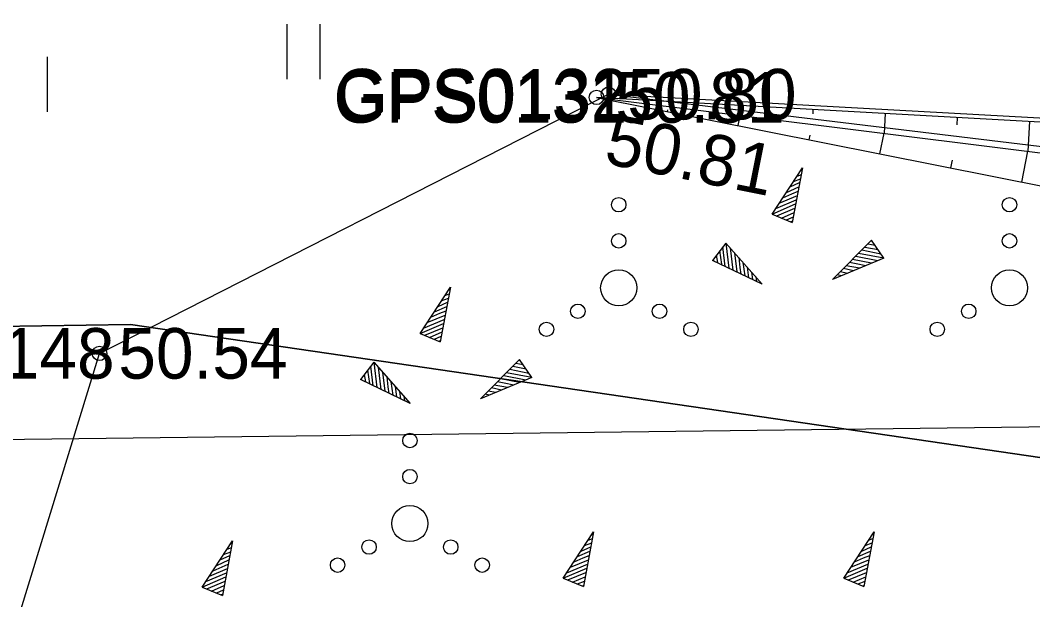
# Model space of a CAD drawing. Extents: x 551623 to 559850, y 6561220 to 6567135.
# Drawn here: x 555985.32 to 555999.34, y 6565357.07 to 6565365.09 of the extents above; entities that cross this region are included whole.
import ezdxf

# ---------------------------------------------------------------- set-up
doc = ezdxf.new("R2010")
doc.units = 0
for name, color, linetype in [('HALJASTUS', 7, 'Continuous'), ('KORGUS-EH2000', 7, 'Continuous'), ('KPOHULIIN', 7, 'Continuous'), ('MOOTKORG-EH2000', 7, 'Continuous'), ('MOOTMPUNKT', 7, 'Continuous'), ('MOOTNR', 7, 'Continuous'), ('PIIR', 7, 'Continuous'), ('RELJEEF', 7, 'Continuous')]:
    doc.layers.add(name, color=color, linetype=linetype)

msp = doc.modelspace()

# ---------------------------------------------------------------- linework, layer by layer
at = {"layer": 'HALJASTUS'}
for p, q in [((555989.014, 6565365.036), (555989.014, 6565364.275)), ((555989.469, 6565365.036), (555989.469, 6565364.275)), ((555985.698, 6565364.585), (555985.698, 6565363.823))]:
    msp.add_line(p, q, dxfattribs=at)
msp.add_lwpolyline([(555993.466, 6565364.067), (556009.179, 6565363.204), (556018.189, 6565362.647), (556019.213, 6565357.893), (556017.04, 6565356.065), (556013.782, 6565356.759), (556014.467, 6565351.934), (556019.265, 6565351.225), (556022.764, 6565353.488), (556026.171, 6565358.357)], dxfattribs=at)
for centre, radius in [((555993.607, 6565362.536), 0.1), ((555999.016, 6565362.536), 0.1), ((555993.607, 6565362.036), 0.1), ((555999.016, 6565362.036), 0.1), ((555993.607, 6565361.386), 0.25), ((555999.016, 6565361.386), 0.25), ((555993.042, 6565361.061), 0.1), ((555994.172, 6565361.061), 0.1), ((555998.451, 6565361.061), 0.1), ((555992.607, 6565360.811), 0.1), ((555994.607, 6565360.811), 0.1), ((555998.016, 6565360.811), 0.1), ((555990.717, 6565359.271), 0.1), ((555990.717, 6565358.771), 0.1), ((555990.717, 6565358.121), 0.25), ((555990.152, 6565357.796), 0.1), ((555991.282, 6565357.796), 0.1), ((555989.717, 6565357.546), 0.1), ((555991.717, 6565357.546), 0.1)]:
    msp.add_circle(centre, radius, dxfattribs=at)
at = {"layer": 'KORGUS-EH2000'}
msp.add_circle((555993.3, 6565364.022), 0.1, dxfattribs=at)
at = {"layer": 'KPOHULIIN'}
msp.add_lwpolyline([(555766.29, 6565358.132), (555774.476, 6565357.809), (555774.476, 6565357.809), (555822.758, 6565358.143), (555870.36, 6565358.416), (555918.911, 6565358.624), (555918.911, 6565358.624), (555966.511, 6565359.063), (556012.012, 6565359.614), (556063.102, 6565345.172), (556063.102, 6565345.172), (556112.628, 6565331.115), (556160.567, 6565309.951), (556211.02, 6565287.529)], dxfattribs=at)
at = {"layer": 'MOOTMPUNKT'}
for centre in [(555993.3, 6565364.022), (555993.466, 6565364.067), (555986.421, 6565360.478)]:
    msp.add_circle(centre, 0.1, dxfattribs=at)
at = {"layer": 'PIIR'}
for points in [[(555860.69, 6565787.05), (556134.83, 6565867.67), (556136.76, 6565868.24), (556138.68, 6565868.81), (556304.72, 6565917.64), (556407.28, 6565947.65), (556409.2, 6565948.21), (556411.12, 6565948.77), (556555.39, 6565990.98), (556602.55, 6565855.41), (556340.11, 6565662.55), (556145.23, 6565518.55), (556122.95, 6565328.71), (556065.95, 6565349.3), (555986.85, 6565360.88), (555889.86, 6565359.34), (555877.35, 6565546.73)], [(555766.77, 6565362.31), (555785.15, 6565359.9), (555792.17, 6565359.86), (555889.86, 6565359.34), (555986.85, 6565360.88), (556065.95, 6565349.3), (556122.95, 6565328.71), (556199.38, 6565295.85), (556198.85, 6565282.81), (556195.83, 6565275.41), (556189.32, 6565262.35), (556176.88, 6565235.57), (556133.25, 6565139.15), (556097.67, 6565060.64), (555982.17, 6564796.57), (555965.54, 6564731.83), (555935.2, 6564801.96), (555871.92, 6565015.39), (555870.22, 6565021.13), (555867.36, 6565030.76)]]:
    msp.add_lwpolyline(points, close=True, dxfattribs=at)
at = {"layer": 'RELJEEF'}
for p, q in [((555994.298, 6565363.966), (555994.297, 6565363.946)), ((555995.297, 6565363.911), (555995.289, 6565363.774)), ((555994.281, 6565363.827), (555994.285, 6565363.848)), ((555995.262, 6565363.632), (555995.29, 6565363.774)), ((555996.295, 6565363.855), (555996.292, 6565363.794)), ((555997.294, 6565363.8), (555997.279, 6565363.526)), ((555998.292, 6565363.744), (555998.287, 6565363.642)), ((555999.291, 6565363.689), (555999.268, 6565363.278)), ((555996.242, 6565363.437), (555996.255, 6565363.501)), ((555997.223, 6565363.241), (555997.28, 6565363.526)), ((555999.185, 6565362.851), (555999.27, 6565363.278)), ((555998.204, 6565363.046), (555998.225, 6565363.153)), ((555995.73, 6565362.407), (555996.15, 6565363.047)), ((555996.15, 6565363.047), (555996.01, 6565362.292)), ((555996.075, 6565362.932), (555996.135, 6565362.957)), ((555996.125, 6565363.007), (555996.145, 6565363.017)), ((555995.93, 6565362.707), (555996.1, 6565362.782)), ((555995.98, 6565362.782), (555996.11, 6565362.842)), ((555996.025, 6565362.857), (555996.125, 6565362.897)), ((555995.83, 6565362.557), (555996.08, 6565362.662)), ((555995.88, 6565362.632), (555996.005, 6565362.687)), ((555996.005, 6565362.687), (555996.09, 6565362.722)), ((555995.73, 6565362.407), (555996.055, 6565362.547)), ((555995.78, 6565362.482), (555996.065, 6565362.602)), ((555995.73, 6565362.407), (555996.01, 6565362.292)), ((555995.73, 6565362.407), (555995.73, 6565362.407)), ((555995.795, 6565362.382), (555996.045, 6565362.487)), ((555995.86, 6565362.352), (555996.035, 6565362.427)), ((555995.93, 6565362.327), (555996.025, 6565362.367)), ((555995.995, 6565362.302), (555996.01, 6565362.307)), ((555995.088, 6565362.006), (555994.903, 6565361.766)), ((555995.043, 6565361.951), (555995.078, 6565361.681)), ((555995.088, 6565362.006), (555995.593, 6565361.436)), ((555995.088, 6565362.006), (555995.133, 6565361.656)), ((555995.088, 6565362.006), (555995.088, 6565362.006)), ((555995.148, 6565361.941), (555995.188, 6565361.631)), ((555996.567, 6565361.501), (555997.107, 6565362.046)), ((555997.197, 6565361.911), (555997.012, 6565361.946)), ((555997.157, 6565361.971), (555997.057, 6565361.991)), ((555997.117, 6565362.031), (555997.097, 6565362.031)), ((555997.277, 6565361.796), (555997.107, 6565362.046)), ((555994.958, 6565361.836), (555994.973, 6565361.736)), ((555995.003, 6565361.896), (555995.028, 6565361.711)), ((555995.208, 6565361.871), (555995.243, 6565361.606)), ((555995.268, 6565361.806), (555995.283, 6565361.666)), ((555997.277, 6565361.796), (555996.567, 6565361.501)), ((555997.192, 6565361.761), (555996.887, 6565361.821)), ((555997.277, 6565361.796), (555996.927, 6565361.861)), ((555997.237, 6565361.851), (555996.972, 6565361.906)), ((555997.277, 6565361.796), (555997.277, 6565361.796)), ((555995.593, 6565361.436), (555994.903, 6565361.766)), ((555994.913, 6565361.781), (555994.918, 6565361.761)), ((555995.283, 6565361.666), (555995.298, 6565361.576)), ((555995.323, 6565361.736), (555995.353, 6565361.551)), ((555995.383, 6565361.671), (555995.403, 6565361.526)), ((555996.857, 6565361.621), (555996.717, 6565361.651)), ((555996.942, 6565361.656), (555996.757, 6565361.691)), ((555996.892, 6565361.716), (555996.802, 6565361.736)), ((555997.107, 6565361.726), (555996.842, 6565361.776)), ((555997.027, 6565361.691), (555996.892, 6565361.716)), ((555995.443, 6565361.601), (555995.458, 6565361.501)), ((555995.503, 6565361.536), (555995.513, 6565361.471)), ((555996.607, 6565361.516), (555996.592, 6565361.521)), ((555996.692, 6565361.551), (555996.632, 6565361.566)), ((555996.777, 6565361.586), (555996.672, 6565361.606)), ((555990.857, 6565360.754), (555991.277, 6565361.394)), ((555991.277, 6565361.394), (555991.137, 6565360.639)), ((555995.563, 6565361.466), (555995.568, 6565361.446)), ((555991.152, 6565361.204), (555991.252, 6565361.244)), ((555991.202, 6565361.279), (555991.262, 6565361.304)), ((555991.252, 6565361.354), (555991.272, 6565361.364)), ((555991.057, 6565361.054), (555991.227, 6565361.129)), ((555991.107, 6565361.129), (555991.237, 6565361.189)), ((555990.907, 6565360.829), (555991.192, 6565360.949)), ((555990.957, 6565360.904), (555991.207, 6565361.009)), ((555991.007, 6565360.979), (555991.132, 6565361.034)), ((555991.132, 6565361.034), (555991.217, 6565361.069)), ((555990.857, 6565360.754), (555991.182, 6565360.894)), ((555990.922, 6565360.729), (555991.172, 6565360.834)), ((555990.857, 6565360.754), (555991.137, 6565360.639)), ((555990.857, 6565360.754), (555990.857, 6565360.754)), ((555990.987, 6565360.699), (555991.162, 6565360.774)), ((555991.057, 6565360.674), (555991.152, 6565360.714)), ((555991.122, 6565360.649), (555991.137, 6565360.654)), ((555991.695, 6565359.849), (555992.235, 6565360.394)), ((555992.405, 6565360.144), (555992.235, 6565360.394)), ((555990.216, 6565360.354), (555990.031, 6565360.114)), ((555990.171, 6565360.299), (555990.206, 6565360.029)), ((555990.216, 6565360.354), (555990.721, 6565359.784)), ((555990.216, 6565360.354), (555990.261, 6565360.004)), ((555990.216, 6565360.354), (555990.216, 6565360.354)), ((555990.276, 6565360.289), (555990.316, 6565359.979)), ((555992.365, 6565360.199), (555992.1, 6565360.254)), ((555992.325, 6565360.259), (555992.14, 6565360.294)), ((555992.285, 6565360.319), (555992.185, 6565360.339)), ((555992.245, 6565360.379), (555992.225, 6565360.379)), ((555990.721, 6565359.784), (555990.031, 6565360.114)), ((555990.041, 6565360.129), (555990.046, 6565360.109)), ((555990.086, 6565360.184), (555990.101, 6565360.084)), ((555990.131, 6565360.244), (555990.156, 6565360.059)), ((555990.336, 6565360.219), (555990.371, 6565359.954)), ((555990.396, 6565360.154), (555990.411, 6565360.014)), ((555992.405, 6565360.144), (555991.695, 6565359.849)), ((555992.235, 6565360.074), (555991.97, 6565360.124)), ((555992.32, 6565360.109), (555992.015, 6565360.169)), ((555992.405, 6565360.144), (555992.055, 6565360.209)), ((555992.405, 6565360.144), (555992.405, 6565360.144)), ((555990.411, 6565360.014), (555990.426, 6565359.924)), ((555990.451, 6565360.084), (555990.481, 6565359.899)), ((555990.511, 6565360.019), (555990.531, 6565359.874)), ((555991.985, 6565359.969), (555991.845, 6565359.999)), ((555992.07, 6565360.004), (555991.885, 6565360.039)), ((555992.02, 6565360.064), (555991.93, 6565360.084)), ((555992.155, 6565360.039), (555992.02, 6565360.064)), ((555990.571, 6565359.949), (555990.586, 6565359.849)), ((555990.631, 6565359.884), (555990.641, 6565359.819)), ((555991.735, 6565359.864), (555991.72, 6565359.869)), ((555991.82, 6565359.899), (555991.76, 6565359.914)), ((555991.905, 6565359.934), (555991.8, 6565359.954)), ((555990.691, 6565359.814), (555990.696, 6565359.794)), ((555992.839, 6565357.366), (555993.259, 6565358.006)), ((555993.259, 6565358.006), (555993.119, 6565357.251)), ((555996.721, 6565357.366), (555997.141, 6565358.006)), ((555997.141, 6565358.006), (555997.001, 6565357.251)), ((555987.843, 6565357.242), (555988.263, 6565357.882)), ((555988.263, 6565357.882), (555988.123, 6565357.127)), ((555993.184, 6565357.891), (555993.244, 6565357.916)), ((555993.234, 6565357.966), (555993.254, 6565357.976)), ((555997.066, 6565357.891), (555997.126, 6565357.916)), ((555997.116, 6565357.966), (555997.136, 6565357.976)), ((555988.138, 6565357.692), (555988.238, 6565357.732)), ((555988.188, 6565357.767), (555988.248, 6565357.792)), ((555988.238, 6565357.842), (555988.258, 6565357.852)), ((555993.039, 6565357.666), (555993.209, 6565357.741)), ((555993.089, 6565357.741), (555993.219, 6565357.801)), ((555993.134, 6565357.816), (555993.234, 6565357.856)), ((555996.921, 6565357.666), (555997.091, 6565357.741)), ((555996.971, 6565357.741), (555997.101, 6565357.801)), ((555997.016, 6565357.816), (555997.116, 6565357.856)), ((555988.043, 6565357.542), (555988.213, 6565357.617)), ((555988.093, 6565357.617), (555988.223, 6565357.677)), ((555992.939, 6565357.516), (555993.189, 6565357.621)), ((555992.989, 6565357.591), (555993.114, 6565357.646)), ((555993.114, 6565357.646), (555993.199, 6565357.681)), ((555996.821, 6565357.516), (555997.071, 6565357.621)), ((555996.871, 6565357.591), (555996.996, 6565357.646)), ((555996.996, 6565357.646), (555997.081, 6565357.681)), ((555987.943, 6565357.392), (555988.193, 6565357.497)), ((555987.993, 6565357.467), (555988.118, 6565357.522)), ((555988.118, 6565357.522), (555988.203, 6565357.557)), ((555992.839, 6565357.366), (555993.164, 6565357.506)), ((555992.889, 6565357.441), (555993.174, 6565357.561)), ((555992.904, 6565357.341), (555993.154, 6565357.446)), ((555996.721, 6565357.366), (555997.046, 6565357.506)), ((555996.771, 6565357.441), (555997.056, 6565357.561)), ((555996.786, 6565357.341), (555997.036, 6565357.446)), ((555987.843, 6565357.242), (555988.168, 6565357.382)), ((555987.893, 6565357.317), (555988.178, 6565357.437)), ((555987.908, 6565357.217), (555988.158, 6565357.322)), ((555992.839, 6565357.366), (555993.119, 6565357.251)), ((555992.839, 6565357.366), (555992.839, 6565357.366)), ((555992.969, 6565357.311), (555993.144, 6565357.386)), ((555993.039, 6565357.286), (555993.134, 6565357.326)), ((555996.721, 6565357.366), (555997.001, 6565357.251)), ((555996.721, 6565357.366), (555996.721, 6565357.366)), ((555996.851, 6565357.311), (555997.026, 6565357.386)), ((555996.921, 6565357.286), (555997.016, 6565357.326)), ((555987.843, 6565357.242), (555988.123, 6565357.127)), ((555987.843, 6565357.242), (555987.843, 6565357.242)), ((555987.973, 6565357.187), (555988.148, 6565357.262)), ((555988.043, 6565357.162), (555988.138, 6565357.202)), ((555993.104, 6565357.261), (555993.119, 6565357.266)), ((555996.986, 6565357.261), (555997.001, 6565357.266)), ((555988.108, 6565357.137), (555988.123, 6565357.142))]:
    msp.add_line(p, q, dxfattribs=at)
for points in [[(556009.016, 6565348.025), (555996.731, 6565349.216), (555990.772, 6565351.516), (555985.042, 6565355.994), (555986.421, 6565360.478), (555993.466, 6565364.067), (556008.789, 6565362.217), (556014.135, 6565355.019), (556011.283, 6565351.084), (556009.016, 6565348.025)], [(555993.3, 6565364.022), (556010.432, 6565361.886), (556019.769, 6565359.212)], [(556019.475, 6565362.606), (556010.471, 6565363.067), (555993.3, 6565364.022), (556010.587, 6565360.582), (556018.278, 6565359.149), (556019.769, 6565359.212)]]:
    msp.add_lwpolyline(points, dxfattribs=at)

# ---------------------------------------------------------------- texts
at = {"layer": 'KORGUS-EH2000'}
msp.add_text(' 50.81', height=0.7, rotation=348.7466, dxfattribs=at).set_placement((555993.129, 6565363.164))
at = {"layer": 'MOOTKORG-EH2000'}
for s, p in [(' 50.81', (555993.3, 6565363.672)), (' 50.80', (555993.466, 6565363.717)), (' 50.54', (555986.421, 6565360.128))]:
    msp.add_text(s, height=0.7, dxfattribs=at).set_placement(p)
at = {"layer": 'MOOTNR'}
for s, p in [('GPS0131 ', (555989.66, 6565363.672)), ('GPS0132 ', (555989.686, 6565363.717)), ('GPS0148 ', (555982.571, 6565360.128))]:
    msp.add_text(s, height=0.7, dxfattribs=at).set_placement(p)

doc.saveas('drawing.dxf')
